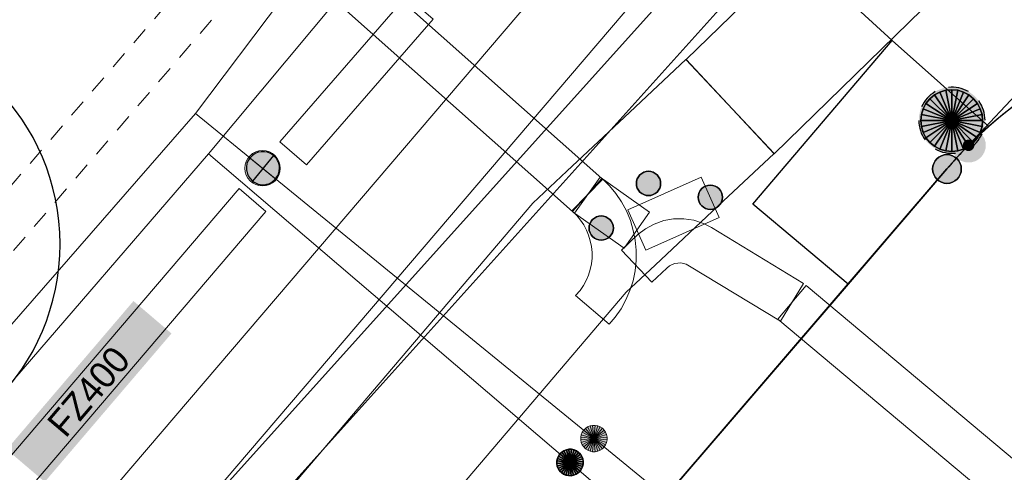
# Model space of a CAD drawing. Header units: metres. Extents: x 2695560 to 2696939, y 1260491 to 1262050.
# Tile 420 of 656: x 2695972.92 to 2695984.06, y 1260979.48 to 1260984.6. Entities that reach past the tile are written whole.
import ezdxf

# ---------------------------------------------------------------- set-up
doc = ezdxf.new("R2010")
doc.units = ezdxf.units.M
doc.linetypes.add('AUSGEZOGEN', pattern=[0])
doc.linetypes.add('VERDECKT2_S2', pattern=[0.36, 0.2, -0.16])
for name, color, linetype in [('XR$1$AV_Grenzpunkte', 7, 'AUSGEZOGEN'), ('XR$1$AV_Linien (BB)', 7, 'AUSGEZOGEN'), ('XR$1$AW_LK_Zwischenpunkt', 24, 'AUSGEZOGEN'), ('XR$1$EW_LK_Knoten', 1, 'AUSGEZOGEN'), ('XR$1$GR_Baum', 94, 'AUSGEZOGEN'), ('XR$1$Liegenschaftsgrenzen', 7, 'AUSGEZOGEN'), ('XR$1$PFAV', 255, 'AUSGEZOGEN'), ('XR$1$PFAW', 255, 'AUSGEZOGEN'), ('XR$1$PFWA', 255, 'AUSGEZOGEN'), ('XR$1$RAEW', 8, 'AUSGEZOGEN'), ('XR$1$WA_LK_Absperrarmatur', 171, 'AUSGEZOGEN')]:
    doc.layers.add(name, color=color, linetype=linetype)
for name, color, linetype, lineweight in [('XR$2$ABW-LinieFlaeche-R-genau', 4, 'AUSGEZOGEN', 18), ('XR$2$ABW-Punkt', 6, 'AUSGEZOGEN', 18), ('XR$2$ELE-Flaeche-oberirdisch', 1, 'AUSGEZOGEN', 18), ('XR$2$ELE-LinieFlaeche-genau', 1, 'AUSGEZOGEN', 18), ('XR$2$ELE-LinieFlaeche-ungenau', 1, 'VERDECKT2_S2', 18), ('XR$2$GAS-Linie-genau', 12, 'AUSGEZOGEN', 18), ('XR$2$GAS-Punkt', 12, 'AUSGEZOGEN', 18), ('XR$2$KOM-LinieFlaeche-U-genau', 91, 'AUSGEZOGEN', 18), ('XR$2$WAS-Linie-genau', 5, 'AUSGEZOGEN', 18), ('XR$2$WAS-LinieFlaeche-genau', 5, 'AUSGEZOGEN', 18), ('XR$2$WAS-Punkt', 5, 'AUSGEZOGEN', 18), ('XR$2$WEI-Text', 59, 'AUSGEZOGEN', 18)]:
    doc.layers.add(name, color=color, linetype=linetype, lineweight=lineweight)
doc.styles.add('TXT', font='txt')

# ---------------------------------------------------------------- blocks, each defined once
blk = doc.blocks.new('COMPLEXOBJECT_641')
at = {"layer": 'XR$1$AV_Linien (BB)', "color": 7, "linetype": 'AUSGEZOGEN', "transparency": 33554687}
for p, q in [((5976.716, 10989.033), (5977.531, 10988.34)), ((5981.125, 10985.192), (5981.822, 10984.555))]:
    blk.add_line(p, q, dxfattribs=at)
for centre, radius, start, end in [((5972.997, 10992.666), 6.267, 333.3658, 351.9329), ((6195.123, 11232.329), 323.238, 228.08754, 228.67414), ((5972.959, 10992.693), 6.312, 316.4034, 333.3039), ((6206.966, 11245.552), 340.987, 228.64687, 229.24271), ((5985.859, 10981.35), 6.099, 104.3241, 121.8545), ((5985.836, 10981.388), 6.055, 121.8594, 141.0829)]:
    blk.add_arc(centre, radius, start, end, dxfattribs=at)
blk = doc.blocks.new('COMPLEXOBJECT_678')
at = {"layer": 'XR$1$AV_Linien (BB)', "color": 7, "linetype": 'AUSGEZOGEN', "transparency": 33554687}
blk.add_arc((5985.879, 10980.198), 4.5, 49.6961, 131.2398, dxfattribs=at)
blk = doc.blocks.new('COMPLEXOBJECT_693')
at = {"layer": 'XR$1$AV_Linien (BB)', "color": 7, "linetype": 'AUSGEZOGEN', "transparency": 33554687}
for p, q in [((5982.913, 10983.582), (5982.782, 10983.462)), ((5982.44, 10983.1), (5981.321, 10981.797))]:
    blk.add_line(p, q, dxfattribs=at)
blk.add_arc((5985.7966, 10980.2714), 4.3895, 133.37534, 139.87923, dxfattribs=at)
blk = doc.blocks.new('COMPLEXOBJECT_1192')
at = {"layer": 'XR$1$Liegenschaftsgrenzen', "color": 7, "linetype": 'AUSGEZOGEN', "transparency": 33554687}
blk.add_line((5975.23, 10989.43), (5970.56, 10984.02), dxfattribs=at)
blk.add_arc((5971.905, 10992.632), 4.616, 316.0869, 322.914, dxfattribs=at)
blk = doc.blocks.new('COMPLEXOBJECT_1267')
at = {"layer": 'XR$1$Liegenschaftsgrenzen', "color": 7, "linetype": 'AUSGEZOGEN', "transparency": 33554687}
blk.add_line((5967.81, 10966.06), (5982.44, 10983.1), dxfattribs=at)
blk.add_arc((5986.369, 10979.754), 5.161, 135.551, 139.5832, dxfattribs=at)
blk = doc.blocks.new('COMPLEXOBJECT_1345')
at = {"layer": 'XR$1$Liegenschaftsgrenzen', "color": 7, "linetype": 'AUSGEZOGEN', "transparency": 33554687}
blk.add_arc((5985.879, 10980.198), 4.5, 49.6981, 135.2166, dxfattribs=at)
blk = doc.blocks.new('BAV15')
at = {"layer": 'XR$1$PFAV', "transparency": 33554687}
blk.add_hatch(color=7, dxfattribs=at).paths.add_polyline_path([(0.5, 0), (0.49, 0.101), (0.459, 0.197), (0.41, 0.286), (0.344, 0.362), (0.264, 0.424), (0.174, 0.469), (0.076, 0.494), (-0.025, 0.499), (-0.125, 0.484), (-0.22, 0.449), (-0.306, 0.395), (-0.379, 0.326), (-0.437, 0.243), (-0.477, 0.15), (-0.497, 0.051), (-0.497, -0.051), (-0.477, -0.15), (-0.437, -0.243), (-0.379, -0.326), (-0.306, -0.395), (-0.22, -0.449), (-0.125, -0.484), (-0.025, -0.499), (0.076, -0.494), (0.174, -0.469), (0.264, -0.424), (0.344, -0.362), (0.41, -0.286), (0.459, -0.197), (0.49, -0.101)])
at = {"color": 7, "transparency": 33554687}
for start, end in [(90, 270), (270, 90)]:
    blk.add_arc((0, 0), 0.5, start, end, dxfattribs=at)
at = {"layer": 'XR$1$PFAV', "transparency": 33554687}
blk.add_circle((0, 0), 0.5, dxfattribs=at)
blk = doc.blocks.new('BWAV20')
at = {"true_color": 0x000000, "transparency": 33554687}
blk.add_hatch(color=18, dxfattribs=at).paths.add_polyline_path([(0.167, 0), (0.163, 0.034), (0.153, 0.066), (0.137, 0.095), (0.115, 0.121), (0.088, 0.141), (0.058, 0.156), (0.025, 0.165), (-0.008, 0.166), (-0.042, 0.161), (-0.073, 0.15), (-0.102, 0.132), (-0.126, 0.109), (-0.146, 0.081), (-0.159, 0.05), (-0.166, 0.017), (-0.166, -0.017), (-0.159, -0.05), (-0.146, -0.081), (-0.126, -0.109), (-0.102, -0.132), (-0.073, -0.15), (-0.042, -0.161), (-0.008, -0.166), (0.025, -0.165), (0.058, -0.156), (0.088, -0.141), (0.115, -0.121), (0.137, -0.095), (0.153, -0.066), (0.163, -0.034)])
at = {"layer": 'XR$1$PFAV', "transparency": 33554687}
blk.add_hatch(color=7, dxfattribs=at).paths.add_polyline_path([(0.5, 0), (0.49, 0.101), (0.459, 0.197), (0.41, 0.286), (0.344, 0.362), (0.264, 0.424), (0.174, 0.469), (0.076, 0.494), (-0.025, 0.499), (-0.125, 0.484), (-0.22, 0.449), (-0.306, 0.395), (-0.379, 0.326), (-0.437, 0.243), (-0.477, 0.15), (-0.497, 0.051), (-0.497, -0.051), (-0.477, -0.15), (-0.437, -0.243), (-0.379, -0.326), (-0.306, -0.395), (-0.22, -0.449), (-0.125, -0.484), (-0.025, -0.499), (0.076, -0.494), (0.174, -0.469), (0.264, -0.424), (0.344, -0.362), (0.41, -0.286), (0.459, -0.197), (0.49, -0.101)])
blk = doc.blocks.new('WBGR1')
at = {"color": 94, "transparency": 33554687}
for radius, start, end in [(1, 90, 270), (1, 270, 90), (0.05, 90, 270), (0.05, 270, 90)]:
    blk.add_arc((0, 0), radius, start, end, dxfattribs=at)
blk = doc.blocks.new('BAW2095')
at = {"layer": 'XR$1$PFAW', "lineweight": 25, "transparency": 33554687}
blk.add_hatch(color=7, dxfattribs=at).paths.add_polyline_path([(0.497, 0.005), (0.487, 0.106), (0.457, 0.202), (0.408, 0.291), (0.342, 0.368), (0.262, 0.429), (0.171, 0.474), (0.073, 0.499), (-0.028, 0.505), (-0.128, 0.489), (-0.223, 0.454), (-0.309, 0.401), (-0.382, 0.331), (-0.44, 0.248), (-0.48, 0.155), (-0.5, 0.056), (-0.5, -0.045), (-0.48, -0.145), (-0.44, -0.237), (-0.382, -0.321), (-0.309, -0.39), (-0.223, -0.444), (-0.128, -0.479), (-0.028, -0.494), (0.073, -0.489), (0.171, -0.464), (0.262, -0.419), (0.342, -0.357), (0.408, -0.28), (0.457, -0.192), (0.487, -0.095)])
at = {"lineweight": 25, "transparency": 33554687}
for centre, radius, start, end in [((-0.003, 0.002), 0.501, 60.0285, 95.9699), ((0, 0), 0.504, 120.1271, 155.9133), ((-0.014, -0.001), 0.511, 0.4144, 35.5635), ((-0.002, 0.002), 0.5, 180.052, 215.912), ((-0.003, 0.005), 0.501, 300.0384, 335.7607), ((-0.006, -0.008), 0.488, 239.6803, 276.5899)]:
    blk.add_arc(centre, radius, start, end, dxfattribs=at)
blk = doc.blocks.new('BWA965')
at = {"layer": 'XR$1$PFWA', "transparency": 33554687}
blk.add_hatch(color=7, dxfattribs=at).paths.add_polyline_path([(0, 0.5), (-0.051, 0.497), (-0.101, 0.49), (-0.15, 0.477), (-0.197, 0.459), (-0.243, 0.437), (-0.286, 0.41), (-0.326, 0.379), (-0.362, 0.344), (-0.395, 0.306), (-0.424, 0.264), (-0.449, 0.22), (-0.469, 0.174), (-0.484, 0.125), (-0.494, 0.076), (-0.499, 0.025), (-0.499, -0.025), (-0.494, -0.076), (-0.484, -0.125), (-0.469, -0.174), (-0.449, -0.22), (-0.424, -0.264), (-0.395, -0.306), (-0.362, -0.344), (-0.326, -0.379), (-0.286, -0.41), (-0.243, -0.437), (-0.197, -0.459), (-0.15, -0.477), (-0.101, -0.49), (-0.051, -0.497), (0, -0.5), (0.051, -0.497), (0.101, -0.49), (0.15, -0.477), (0.197, -0.459), (0.243, -0.437), (0.286, -0.41), (0.326, -0.379), (0.362, -0.344), (0.395, -0.306), (0.424, -0.264), (0.449, -0.22), (0.469, -0.174), (0.484, -0.125), (0.494, -0.076), (0.499, -0.025), (0.499, 0.025), (0.494, 0.076), (0.484, 0.125), (0.469, 0.174), (0.449, 0.22), (0.424, 0.264), (0.395, 0.306), (0.362, 0.344), (0.326, 0.379), (0.286, 0.41), (0.243, 0.437), (0.197, 0.459), (0.15, 0.477), (0.101, 0.49), (0.051, 0.497)])
at = {"transparency": 33554687}
blk.add_line((0, 0.5), (0, -0.5), dxfattribs=at)
for start, end in [(90, 270), (270, 90)]:
    blk.add_arc((0, 0), 0.5, start, end, dxfattribs=at)
blk = doc.blocks.new('BEW957')
at = {"layer": 'XR$1$RAEW', "transparency": 33554687}
blk.add_hatch(color=1, dxfattribs=at).paths.add_polyline_path([(-0.5, 0), (-0.497, -0.051), (-0.49, -0.101), (-0.477, -0.15), (-0.459, -0.197), (-0.437, -0.243), (-0.41, -0.286), (-0.379, -0.326), (-0.344, -0.362), (-0.306, -0.395), (-0.264, -0.424), (-0.22, -0.449), (-0.174, -0.469), (-0.125, -0.484), (-0.076, -0.494), (-0.025, -0.499), (0.025, -0.499), (0.076, -0.494), (0.125, -0.484), (0.174, -0.469), (0.22, -0.449), (0.264, -0.424), (0.306, -0.395), (0.344, -0.362), (0.379, -0.326), (0.41, -0.286), (0.437, -0.243), (0.459, -0.197), (0.477, -0.15), (0.49, -0.101), (0.497, -0.051), (0.5, 0), (0.497, 0.051), (0.49, 0.101), (0.477, 0.15), (0.459, 0.197), (0.437, 0.243), (0.41, 0.286), (0.379, 0.326), (0.344, 0.362), (0.306, 0.395), (0.264, 0.424), (0.22, 0.449), (0.174, 0.469), (0.125, 0.484), (0.076, 0.494), (0.025, 0.499), (-0.025, 0.499), (-0.076, 0.494), (-0.125, 0.484), (-0.174, 0.469), (-0.22, 0.449), (-0.264, 0.424), (-0.306, 0.395), (-0.344, 0.362), (-0.379, 0.326), (-0.41, 0.286), (-0.437, 0.243), (-0.459, 0.197), (-0.477, 0.15), (-0.49, 0.101), (-0.497, 0.051)])
at = {"color": 1, "transparency": 33554687}
for start, end in [(90, 180), (0, 90), (180, 270), (270, 0)]:
    blk.add_arc((0, 0), 0.5, start, end, dxfattribs=at)
at = {"layer": 'XR$1$RAEW', "color": 1, "transparency": 33554687}
blk.add_circle((0, 0), 0.5, dxfattribs=at)
blk = doc.blocks.new('GAS-BOGEN_VERTIKAL')
at = {"layer": 'XR$2$GAS-Punkt', "linetype": 'AUSGEZOGEN', "true_color": 0xc50000, "transparency": 33554687}
blk.add_hatch(color=12, dxfattribs=at).paths.add_polyline_path([(0, -150), (15, -149), (30, -147), (45, -143), (59, -138), (73, -131), (86, -123), (98, -114), (109, -103), (119, -92), (127, -79), (135, -66), (141, -52), (145, -38), (148, -23), (150, -8), (150, 8), (148, 23), (145, 38), (141, 52), (135, 66), (127, 79), (119, 92), (109, 103), (98, 114), (86, 123), (73, 131), (59, 138), (45, 143), (30, 147), (15, 149), (0, 150), (-15, 149), (-30, 147), (-45, 143), (-59, 138), (-73, 131), (-86, 123), (-98, 114), (-109, 103), (-119, 92), (-127, 79), (-135, 66), (-141, 52), (-145, 38), (-148, 23), (-150, 8), (-150, -8), (-148, -23), (-145, -38), (-141, -52), (-135, -66), (-127, -79), (-119, -92), (-109, -103), (-98, -114), (-86, -123), (-73, -131), (-59, -138), (-45, -143), (-30, -147), (-15, -149)])
at = {"layer": 'XR$2$GAS-Punkt', "linetype": 'AUSGEZOGEN', "lineweight": 25, "transparency": 33554687}
for points in [[(-83, 125, 2500), (0, 0, 2500), (-106, 106, 2500)], [(-83, 125), (0, 0), (-106, 106)], [(-83, 125, 2500), (-83, 125), (-106, 106), (-106, 106, 2500)], [(-57, 139, 2500), (0, 0, 2500), (-83, 125, 2500)], [(-57, 139), (0, 0), (-83, 125)], [(-57, 139, 2500), (-57, 139), (-83, 125), (-83, 125, 2500)], [(-29, 147, 2500), (0, 0, 2500), (-57, 139, 2500)], [(-29, 147), (0, 0), (-57, 139)], [(-29, 147, 2500), (-29, 147), (-57, 139), (-57, 139, 2500)], [(0, 150, 2500), (0, 0, 2500), (-29, 147, 2500)], [(0, 150), (0, 0), (-29, 147)], [(0, 150, 2500), (0, 150), (-29, 147), (-29, 147, 2500)], [(29, 147, 2500), (0, 0, 2500), (0, 150, 2500)], [(29, 147), (0, 0), (0, 150)], [(29, 147, 2500), (29, 147), (0, 150), (0, 150, 2500)], [(57, 139, 2500), (0, 0, 2500), (29, 147, 2500)], [(57, 139), (0, 0), (29, 147)], [(83, 125, 2500), (0, 0, 2500), (57, 139, 2500)], [(83, 125), (0, 0), (57, 139)], [(106, 106, 2500), (0, 0, 2500), (83, 125, 2500)], [(106, 106), (0, 0), (83, 125)], [(57, 139, 2500), (57, 139), (29, 147), (29, 147, 2500)], [(83, 125, 2500), (83, 125), (57, 139), (57, 139, 2500)], [(106, 106, 2500), (106, 106), (83, 125), (83, 125, 2500)], [(-147, 29, 2500), (0, 0, 2500), (-150, 0, 2500)], [(-147, 29), (0, 0), (-150, 0)], [(-147, 29, 2500), (-147, 29), (-150, 0), (-150, 0, 2500)], [(-150, 0, 2500), (0, 0, 2500), (-147, -29, 2500)], [(-150, 0), (0, 0), (-147, -29)], [(-139, 57, 2500), (0, 0, 2500), (-147, 29, 2500)], [(-139, 57), (0, 0), (-147, 29)], [(-139, 57, 2500), (-139, 57), (-147, 29), (-147, 29, 2500)], [(-147, -29, 2500), (0, 0, 2500), (-139, -57, 2500)], [(-147, -29), (0, 0), (-139, -57)], [(-125, 83, 2500), (0, 0, 2500), (-139, 57, 2500)], [(-125, 83), (0, 0), (-139, 57)], [(-125, 83, 2500), (-125, 83), (-139, 57), (-139, 57, 2500)], [(-139, -57, 2500), (0, 0, 2500), (-125, -83, 2500)], [(-139, -57), (0, 0), (-125, -83)], [(-106, 106, 2500), (0, 0, 2500), (-125, 83, 2500)], [(-106, 106), (0, 0), (-125, 83)], [(-106, 106, 2500), (-106, 106), (-125, 83), (-125, 83, 2500)], [(-125, -83, 2500), (0, 0, 2500), (-106, -106, 2500)], [(-125, -83), (0, 0), (-106, -106)], [(-106, -106, 2500), (0, 0, 2500), (-83, -125, 2500)], [(-106, -106), (0, 0), (-83, -125)], [(-83, -125, 2500), (0, 0, 2500), (-57, -139, 2500)], [(-83, -125), (0, 0), (-57, -139)], [(-57, -139, 2500), (0, 0, 2500), (-29, -147, 2500)], [(-57, -139), (0, 0), (-29, -147)], [(-29, -147, 2500), (0, 0, 2500), (0, -150, 2500)], [(-29, -147), (0, 0), (0, -150)], [(125, 83, 2500), (0, 0, 2500), (106, 106, 2500)], [(125, 83), (0, 0), (106, 106)], [(139, 57, 2500), (0, 0, 2500), (125, 83, 2500)], [(139, 57), (0, 0), (125, 83)], [(147, 29, 2500), (0, 0, 2500), (139, 57, 2500)], [(147, 29), (0, 0), (139, 57)], [(150, 0, 2500), (0, 0, 2500), (147, 29, 2500)], [(150, 0), (0, 0), (147, 29)], [(0, -150, 2500), (0, 0, 2500), (29, -147, 2500)], [(29, -147, 2500), (0, 0, 2500), (57, -139, 2500)], [(57, -139, 2500), (0, 0, 2500), (83, -125, 2500)], [(83, -125, 2500), (0, 0, 2500), (106, -106, 2500)], [(106, -106, 2500), (0, 0, 2500), (125, -83, 2500)], [(125, -83, 2500), (0, 0, 2500), (139, -57, 2500)], [(139, -57, 2500), (0, 0, 2500), (147, -29, 2500)], [(147, -29, 2500), (0, 0, 2500), (150, 0, 2500)], [(0, -150), (0, 0), (29, -147)], [(29, -147), (0, 0), (57, -139)], [(57, -139), (0, 0), (83, -125)], [(83, -125), (0, 0), (106, -106)], [(106, -106), (0, 0), (125, -83)], [(125, -83), (0, 0), (139, -57)], [(139, -57), (0, 0), (147, -29)], [(147, -29), (0, 0), (150, 0)], [(125, 83, 2500), (125, 83), (106, 106), (106, 106, 2500)], [(139, 57, 2500), (139, 57), (125, 83), (125, 83, 2500)], [(147, 29, 2500), (147, 29), (139, 57), (139, 57, 2500)], [(150, 0, 2500), (150, 0), (147, 29), (147, 29, 2500)], [(-150, 0, 2500), (-150, 0), (-147, -29), (-147, -29, 2500)], [(-147, -29, 2500), (-147, -29), (-139, -57), (-139, -57, 2500)], [(-139, -57, 2500), (-139, -57), (-125, -83), (-125, -83, 2500)], [(-125, -83, 2500), (-125, -83), (-106, -106), (-106, -106, 2500)], [(-106, -106, 2500), (-106, -106), (-83, -125), (-83, -125, 2500)], [(83, -125, 2500), (83, -125), (106, -106), (106, -106, 2500)], [(106, -106, 2500), (106, -106), (125, -83), (125, -83, 2500)], [(125, -83, 2500), (125, -83), (139, -57), (139, -57, 2500)], [(139, -57, 2500), (139, -57), (147, -29), (147, -29, 2500)], [(147, -29, 2500), (147, -29), (150, 0), (150, 0, 2500)], [(-83, -125, 2500), (-83, -125), (-57, -139), (-57, -139, 2500)], [(-57, -139, 2500), (-57, -139), (-29, -147), (-29, -147, 2500)], [(-29, -147, 2500), (-29, -147), (0, -150), (0, -150, 2500)], [(0, -150, 2500), (0, -150), (29, -147), (29, -147, 2500)], [(29, -147, 2500), (29, -147), (57, -139), (57, -139, 2500)], [(57, -139, 2500), (57, -139), (83, -125), (83, -125, 2500)]]:
    blk.add_3dface(points, dxfattribs=at)
blk = doc.blocks.new('WAS-ABSPERRORGAN')
at = {"layer": 'XR$2$WAS-Punkt', "linetype": 'AUSGEZOGEN', "transparency": 33554687}
for p, q in [((0, 200, 2500), (0, -200, 2500)), ((0, 0), (0, 0))]:
    blk.add_line(p, q, dxfattribs=at)
blk.add_circle((0, 0, 502500), 200, dxfattribs=at)
blk = doc.blocks.new('WAS-BOGEN_VERTIKAL')
at = {"layer": 'XR$2$WAS-Punkt', "transparency": 33554687}
blk.add_hatch(color=5, dxfattribs=at).paths.add_polyline_path([(0, -150), (15, -149), (30, -147), (45, -143), (59, -138), (73, -131), (86, -123), (98, -114), (109, -103), (119, -92), (127, -79), (135, -66), (141, -52), (145, -38), (148, -23), (150, -8), (150, 8), (148, 23), (145, 38), (141, 52), (135, 66), (127, 79), (119, 92), (109, 103), (98, 114), (86, 123), (73, 131), (59, 138), (45, 143), (30, 147), (15, 149), (0, 150), (-15, 149), (-30, 147), (-45, 143), (-59, 138), (-73, 131), (-86, 123), (-98, 114), (-109, 103), (-119, 92), (-127, 79), (-135, 66), (-141, 52), (-145, 38), (-148, 23), (-150, 8), (-150, -8), (-148, -23), (-145, -38), (-141, -52), (-135, -66), (-127, -79), (-119, -92), (-109, -103), (-98, -114), (-86, -123), (-73, -131), (-59, -138), (-45, -143), (-30, -147), (-15, -149)])
at = {"layer": 'XR$2$WAS-Punkt', "lineweight": 13, "transparency": 33554687}
for points in [[(-83, 125, 2500), (0, 0, 2500), (-106, 106, 2500)], [(-83, 125), (0, 0), (-106, 106)], [(-83, 125, 2500), (-83, 125), (-106, 106), (-106, 106, 2500)], [(-57, 139, 2500), (0, 0, 2500), (-83, 125, 2500)], [(-57, 139), (0, 0), (-83, 125)], [(-57, 139, 2500), (-57, 139), (-83, 125), (-83, 125, 2500)], [(-29, 147, 2500), (0, 0, 2500), (-57, 139, 2500)], [(-29, 147), (0, 0), (-57, 139)], [(-29, 147, 2500), (-29, 147), (-57, 139), (-57, 139, 2500)], [(0, 150, 2500), (0, 0, 2500), (-29, 147, 2500)], [(0, 150), (0, 0), (-29, 147)], [(0, 150, 2500), (0, 150), (-29, 147), (-29, 147, 2500)], [(29, 147, 2500), (0, 0, 2500), (0, 150, 2500)], [(29, 147), (0, 0), (0, 150)], [(29, 147, 2500), (29, 147), (0, 150), (0, 150, 2500)], [(57, 139, 2500), (0, 0, 2500), (29, 147, 2500)], [(57, 139), (0, 0), (29, 147)], [(83, 125, 2500), (0, 0, 2500), (57, 139, 2500)], [(83, 125), (0, 0), (57, 139)], [(106, 106, 2500), (0, 0, 2500), (83, 125, 2500)], [(106, 106), (0, 0), (83, 125)], [(57, 139, 2500), (57, 139), (29, 147), (29, 147, 2500)], [(83, 125, 2500), (83, 125), (57, 139), (57, 139, 2500)], [(106, 106, 2500), (106, 106), (83, 125), (83, 125, 2500)], [(-147, 29, 2500), (0, 0, 2500), (-150, 0, 2500)], [(-147, 29), (0, 0), (-150, 0)], [(-147, 29, 2500), (-147, 29), (-150, 0), (-150, 0, 2500)], [(-150, 0, 2500), (0, 0, 2500), (-147, -29, 2500)], [(-150, 0), (0, 0), (-147, -29)], [(-139, 57, 2500), (0, 0, 2500), (-147, 29, 2500)], [(-139, 57), (0, 0), (-147, 29)], [(-139, 57, 2500), (-139, 57), (-147, 29), (-147, 29, 2500)], [(-147, -29, 2500), (0, 0, 2500), (-139, -57, 2500)], [(-147, -29), (0, 0), (-139, -57)], [(-125, 83, 2500), (0, 0, 2500), (-139, 57, 2500)], [(-125, 83), (0, 0), (-139, 57)], [(-125, 83, 2500), (-125, 83), (-139, 57), (-139, 57, 2500)], [(-139, -57, 2500), (0, 0, 2500), (-125, -83, 2500)], [(-139, -57), (0, 0), (-125, -83)], [(-106, 106, 2500), (0, 0, 2500), (-125, 83, 2500)], [(-106, 106), (0, 0), (-125, 83)], [(-106, 106, 2500), (-106, 106), (-125, 83), (-125, 83, 2500)], [(-125, -83, 2500), (0, 0, 2500), (-106, -106, 2500)], [(-125, -83), (0, 0), (-106, -106)], [(-106, -106, 2500), (0, 0, 2500), (-83, -125, 2500)], [(-106, -106), (0, 0), (-83, -125)], [(-83, -125, 2500), (0, 0, 2500), (-57, -139, 2500)], [(-83, -125), (0, 0), (-57, -139)], [(-57, -139, 2500), (0, 0, 2500), (-29, -147, 2500)], [(-57, -139), (0, 0), (-29, -147)], [(-29, -147, 2500), (0, 0, 2500), (0, -150, 2500)], [(-29, -147), (0, 0), (0, -150)], [(125, 83, 2500), (0, 0, 2500), (106, 106, 2500)], [(125, 83), (0, 0), (106, 106)], [(139, 57, 2500), (0, 0, 2500), (125, 83, 2500)], [(139, 57), (0, 0), (125, 83)], [(147, 29, 2500), (0, 0, 2500), (139, 57, 2500)], [(147, 29), (0, 0), (139, 57)], [(150, 0, 2500), (0, 0, 2500), (147, 29, 2500)], [(150, 0), (0, 0), (147, 29)], [(0, -150, 2500), (0, 0, 2500), (29, -147, 2500)], [(29, -147, 2500), (0, 0, 2500), (57, -139, 2500)], [(57, -139, 2500), (0, 0, 2500), (83, -125, 2500)], [(83, -125, 2500), (0, 0, 2500), (106, -106, 2500)], [(106, -106, 2500), (0, 0, 2500), (125, -83, 2500)], [(125, -83, 2500), (0, 0, 2500), (139, -57, 2500)], [(139, -57, 2500), (0, 0, 2500), (147, -29, 2500)], [(147, -29, 2500), (0, 0, 2500), (150, 0, 2500)], [(0, -150), (0, 0), (29, -147)], [(29, -147), (0, 0), (57, -139)], [(57, -139), (0, 0), (83, -125)], [(83, -125), (0, 0), (106, -106)], [(106, -106), (0, 0), (125, -83)], [(125, -83), (0, 0), (139, -57)], [(139, -57), (0, 0), (147, -29)], [(147, -29), (0, 0), (150, 0)], [(125, 83, 2500), (125, 83), (106, 106), (106, 106, 2500)], [(139, 57, 2500), (139, 57), (125, 83), (125, 83, 2500)], [(147, 29, 2500), (147, 29), (139, 57), (139, 57, 2500)], [(150, 0, 2500), (150, 0), (147, 29), (147, 29, 2500)], [(-150, 0, 2500), (-150, 0), (-147, -29), (-147, -29, 2500)], [(-147, -29, 2500), (-147, -29), (-139, -57), (-139, -57, 2500)], [(-139, -57, 2500), (-139, -57), (-125, -83), (-125, -83, 2500)], [(-125, -83, 2500), (-125, -83), (-106, -106), (-106, -106, 2500)], [(-106, -106, 2500), (-106, -106), (-83, -125), (-83, -125, 2500)], [(83, -125, 2500), (83, -125), (106, -106), (106, -106, 2500)], [(106, -106, 2500), (106, -106), (125, -83), (125, -83, 2500)], [(125, -83, 2500), (125, -83), (139, -57), (139, -57, 2500)], [(139, -57, 2500), (139, -57), (147, -29), (147, -29, 2500)], [(147, -29, 2500), (147, -29), (150, 0), (150, 0, 2500)], [(-83, -125, 2500), (-83, -125), (-57, -139), (-57, -139, 2500)], [(-57, -139, 2500), (-57, -139), (-29, -147), (-29, -147, 2500)], [(-29, -147, 2500), (-29, -147), (0, -150), (0, -150, 2500)], [(0, -150, 2500), (0, -150), (29, -147), (29, -147, 2500)], [(29, -147, 2500), (29, -147), (57, -139), (57, -139, 2500)], [(57, -139, 2500), (57, -139), (83, -125), (83, -125, 2500)]]:
    blk.add_3dface(points, dxfattribs=at)
blk = doc.blocks.new('ABW-KONTROLLSCHACHT')
at = {"layer": 'XR$2$ABW-Punkt', "linetype": 'AUSGEZOGEN', "lineweight": 25, "transparency": 33554687}
for points in [[(-68, 343, 2500), (0, 0, 2500), (-134, 323, 2500)], [(-68, 343), (0, 0), (-134, 323)], [(-68, 343, 2500), (-68, 343), (-134, 323), (-134, 323, 2500)], [(0, 350, 2500), (0, 0, 2500), (-68, 343, 2500)], [(0, 350), (0, 0), (-68, 343)], [(0, 350, 2500), (0, 350), (-68, 343), (-68, 343, 2500)], [(68, 343, 2500), (0, 0, 2500), (0, 350, 2500)], [(68, 343), (0, 0), (0, 350)], [(68, 343, 2500), (68, 343), (0, 350), (0, 350, 2500)], [(134, 323, 2500), (0, 0, 2500), (68, 343, 2500)], [(134, 323), (0, 0), (68, 343)], [(134, 323, 2500), (134, 323), (68, 343), (68, 343, 2500)], [(-247, 247, 2500), (0, 0, 2500), (-291, 194, 2500)], [(-247, 247), (0, 0), (-291, 194)], [(-247, 247, 2500), (-247, 247), (-291, 194), (-291, 194, 2500)], [(-194, 291, 2500), (0, 0, 2500), (-247, 247, 2500)], [(-194, 291), (0, 0), (-247, 247)], [(-194, 291, 2500), (-194, 291), (-247, 247), (-247, 247, 2500)], [(-134, 323, 2500), (0, 0, 2500), (-194, 291, 2500)], [(-134, 323), (0, 0), (-194, 291)], [(-134, 323, 2500), (-134, 323), (-194, 291), (-194, 291, 2500)], [(194, 291, 2500), (0, 0, 2500), (134, 323, 2500)], [(194, 291), (0, 0), (134, 323)], [(247, 247, 2500), (0, 0, 2500), (194, 291, 2500)], [(247, 247), (0, 0), (194, 291)], [(291, 194, 2500), (0, 0, 2500), (247, 247, 2500)], [(291, 194), (0, 0), (247, 247)], [(194, 291, 2500), (194, 291), (134, 323), (134, 323, 2500)], [(247, 247, 2500), (247, 247), (194, 291), (194, 291, 2500)], [(291, 194, 2500), (291, 194), (247, 247), (247, 247, 2500)], [(-323, 134, 2500), (0, 0, 2500), (-343, 68, 2500)], [(-323, 134), (0, 0), (-343, 68)], [(-323, 134, 2500), (-323, 134), (-343, 68), (-343, 68, 2500)], [(-291, 194, 2500), (0, 0, 2500), (-323, 134, 2500)], [(-291, 194), (0, 0), (-323, 134)], [(-291, 194, 2500), (-291, 194), (-323, 134), (-323, 134, 2500)], [(323, 134, 2500), (0, 0, 2500), (291, 194, 2500)], [(323, 134), (0, 0), (291, 194)], [(343, 68, 2500), (0, 0, 2500), (323, 134, 2500)], [(343, 68), (0, 0), (323, 134)], [(323, 134, 2500), (323, 134), (291, 194), (291, 194, 2500)], [(343, 68, 2500), (343, 68), (323, 134), (323, 134, 2500)], [(-343, 68, 2500), (0, 0, 2500), (-350, 0, 2500)], [(-343, 68), (0, 0), (-350, 0)], [(-343, 68, 2500), (-343, 68), (-350, 0), (-350, 0, 2500)], [(-350, 0, 2500), (0, 0, 2500), (-343, -68, 2500)], [(-350, 0), (0, 0), (-343, -68)], [(-343, -68, 2500), (0, 0, 2500), (-323, -134, 2500)], [(-343, -68), (0, 0), (-323, -134)], [(-323, -134, 2500), (0, 0, 2500), (-291, -194, 2500)], [(-323, -134), (0, 0), (-291, -194)], [(-291, -194, 2500), (0, 0, 2500), (-247, -247, 2500)], [(-291, -194), (0, 0), (-247, -247)], [(-247, -247, 2500), (0, 0, 2500), (-194, -291, 2500)], [(-247, -247), (0, 0), (-194, -291)], [(-194, -291, 2500), (0, 0, 2500), (-134, -323, 2500)], [(-194, -291), (0, 0), (-134, -323)], [(-134, -323, 2500), (0, 0, 2500), (-68, -343, 2500)], [(-134, -323), (0, 0), (-68, -343)], [(-68, -343, 2500), (0, 0, 2500), (0, -350, 2500)], [(-68, -343), (0, 0), (0, -350)], [(350, 0, 2500), (0, 0, 2500), (343, 68, 2500)], [(350, 0), (0, 0), (343, 68)], [(0, -350, 2500), (0, 0, 2500), (68, -343, 2500)], [(68, -343, 2500), (0, 0, 2500), (134, -323, 2500)], [(134, -323, 2500), (0, 0, 2500), (194, -291, 2500)], [(194, -291, 2500), (0, 0, 2500), (247, -247, 2500)], [(247, -247, 2500), (0, 0, 2500), (291, -194, 2500)], [(291, -194, 2500), (0, 0, 2500), (323, -134, 2500)], [(323, -134, 2500), (0, 0, 2500), (343, -68, 2500)], [(343, -68, 2500), (0, 0, 2500), (350, 0, 2500)], [(0, -350), (0, 0), (68, -343)], [(68, -343), (0, 0), (134, -323)], [(134, -323), (0, 0), (194, -291)], [(194, -291), (0, 0), (247, -247)], [(247, -247), (0, 0), (291, -194)], [(291, -194), (0, 0), (323, -134)], [(323, -134), (0, 0), (343, -68)], [(343, -68), (0, 0), (350, 0)], [(350, 0, 2500), (350, 0), (343, 68), (343, 68, 2500)], [(-350, 0, 2500), (-350, 0), (-343, -68), (-343, -68, 2500)], [(-343, -68, 2500), (-343, -68), (-323, -134), (-323, -134, 2500)], [(323, -134, 2500), (323, -134), (343, -68), (343, -68, 2500)], [(343, -68, 2500), (343, -68), (350, 0), (350, 0, 2500)], [(-323, -134, 2500), (-323, -134), (-291, -194), (-291, -194, 2500)], [(-291, -194, 2500), (-291, -194), (-247, -247), (-247, -247, 2500)], [(247, -247, 2500), (247, -247), (291, -194), (291, -194, 2500)], [(291, -194, 2500), (291, -194), (323, -134), (323, -134, 2500)], [(-247, -247, 2500), (-247, -247), (-194, -291), (-194, -291, 2500)], [(-194, -291, 2500), (-194, -291), (-134, -323), (-134, -323, 2500)], [(-134, -323, 2500), (-134, -323), (-68, -343), (-68, -343, 2500)], [(68, -343, 2500), (68, -343), (134, -323), (134, -323, 2500)], [(134, -323, 2500), (134, -323), (194, -291), (194, -291, 2500)], [(194, -291, 2500), (194, -291), (247, -247), (247, -247, 2500)], [(-68, -343, 2500), (-68, -343), (0, -350), (0, -350, 2500)], [(0, -350, 2500), (0, -350), (68, -343), (68, -343, 2500)]]:
    blk.add_3dface(points, dxfattribs=at)
blk = doc.blocks.new('ABW-DECKEL')
at = {"layer": 'XR$2$ABW-Punkt', "linetype": 'AUSGEZOGEN', "lineweight": 25, "transparency": 33554687}
for points in [[(-68, 343, 2500), (0, 0, 2500), (-134, 323, 2500)], [(-68, 343), (0, 0), (-134, 323)], [(-68, 343, 2500), (-68, 343), (-134, 323), (-134, 323, 2500)], [(0, 350, 2500), (0, 0, 2500), (-68, 343, 2500)], [(0, 350), (0, 0), (-68, 343)], [(0, 350, 2500), (0, 350), (-68, 343), (-68, 343, 2500)], [(68, 343, 2500), (0, 0, 2500), (0, 350, 2500)], [(68, 343), (0, 0), (0, 350)], [(68, 343, 2500), (68, 343), (0, 350), (0, 350, 2500)], [(134, 323, 2500), (0, 0, 2500), (68, 343, 2500)], [(134, 323), (0, 0), (68, 343)], [(134, 323, 2500), (134, 323), (68, 343), (68, 343, 2500)], [(-247, 247, 2500), (0, 0, 2500), (-291, 194, 2500)], [(-247, 247), (0, 0), (-291, 194)], [(-247, 247, 2500), (-247, 247), (-291, 194), (-291, 194, 2500)], [(-194, 291, 2500), (0, 0, 2500), (-247, 247, 2500)], [(-194, 291), (0, 0), (-247, 247)], [(-194, 291, 2500), (-194, 291), (-247, 247), (-247, 247, 2500)], [(-134, 323, 2500), (0, 0, 2500), (-194, 291, 2500)], [(-134, 323), (0, 0), (-194, 291)], [(-134, 323, 2500), (-134, 323), (-194, 291), (-194, 291, 2500)], [(194, 291, 2500), (0, 0, 2500), (134, 323, 2500)], [(194, 291), (0, 0), (134, 323)], [(247, 247, 2500), (0, 0, 2500), (194, 291, 2500)], [(247, 247), (0, 0), (194, 291)], [(291, 194, 2500), (0, 0, 2500), (247, 247, 2500)], [(291, 194), (0, 0), (247, 247)], [(194, 291, 2500), (194, 291), (134, 323), (134, 323, 2500)], [(247, 247, 2500), (247, 247), (194, 291), (194, 291, 2500)], [(291, 194, 2500), (291, 194), (247, 247), (247, 247, 2500)], [(-323, 134, 2500), (0, 0, 2500), (-343, 68, 2500)], [(-323, 134), (0, 0), (-343, 68)], [(-323, 134, 2500), (-323, 134), (-343, 68), (-343, 68, 2500)], [(-291, 194, 2500), (0, 0, 2500), (-323, 134, 2500)], [(-291, 194), (0, 0), (-323, 134)], [(-291, 194, 2500), (-291, 194), (-323, 134), (-323, 134, 2500)], [(323, 134, 2500), (0, 0, 2500), (291, 194, 2500)], [(323, 134), (0, 0), (291, 194)], [(343, 68, 2500), (0, 0, 2500), (323, 134, 2500)], [(343, 68), (0, 0), (323, 134)], [(323, 134, 2500), (323, 134), (291, 194), (291, 194, 2500)], [(343, 68, 2500), (343, 68), (323, 134), (323, 134, 2500)], [(-343, 68, 2500), (0, 0, 2500), (-350, 0, 2500)], [(-343, 68), (0, 0), (-350, 0)], [(-343, 68, 2500), (-343, 68), (-350, 0), (-350, 0, 2500)], [(-350, 0, 2500), (0, 0, 2500), (-343, -68, 2500)], [(-350, 0), (0, 0), (-343, -68)], [(-343, -68, 2500), (0, 0, 2500), (-323, -134, 2500)], [(-343, -68), (0, 0), (-323, -134)], [(-323, -134, 2500), (0, 0, 2500), (-291, -194, 2500)], [(-323, -134), (0, 0), (-291, -194)], [(-291, -194, 2500), (0, 0, 2500), (-247, -247, 2500)], [(-291, -194), (0, 0), (-247, -247)], [(-247, -247, 2500), (0, 0, 2500), (-194, -291, 2500)], [(-247, -247), (0, 0), (-194, -291)], [(-194, -291, 2500), (0, 0, 2500), (-134, -323, 2500)], [(-194, -291), (0, 0), (-134, -323)], [(-134, -323, 2500), (0, 0, 2500), (-68, -343, 2500)], [(-134, -323), (0, 0), (-68, -343)], [(-68, -343, 2500), (0, 0, 2500), (0, -350, 2500)], [(-68, -343), (0, 0), (0, -350)], [(350, 0, 2500), (0, 0, 2500), (343, 68, 2500)], [(350, 0), (0, 0), (343, 68)], [(0, -350, 2500), (0, 0, 2500), (68, -343, 2500)], [(68, -343, 2500), (0, 0, 2500), (134, -323, 2500)], [(134, -323, 2500), (0, 0, 2500), (194, -291, 2500)], [(194, -291, 2500), (0, 0, 2500), (247, -247, 2500)], [(247, -247, 2500), (0, 0, 2500), (291, -194, 2500)], [(291, -194, 2500), (0, 0, 2500), (323, -134, 2500)], [(323, -134, 2500), (0, 0, 2500), (343, -68, 2500)], [(343, -68, 2500), (0, 0, 2500), (350, 0, 2500)], [(0, -350), (0, 0), (68, -343)], [(68, -343), (0, 0), (134, -323)], [(134, -323), (0, 0), (194, -291)], [(194, -291), (0, 0), (247, -247)], [(247, -247), (0, 0), (291, -194)], [(291, -194), (0, 0), (323, -134)], [(323, -134), (0, 0), (343, -68)], [(343, -68), (0, 0), (350, 0)], [(350, 0, 2500), (350, 0), (343, 68), (343, 68, 2500)], [(-350, 0, 2500), (-350, 0), (-343, -68), (-343, -68, 2500)], [(-343, -68, 2500), (-343, -68), (-323, -134), (-323, -134, 2500)], [(323, -134, 2500), (323, -134), (343, -68), (343, -68, 2500)], [(343, -68, 2500), (343, -68), (350, 0), (350, 0, 2500)], [(-323, -134, 2500), (-323, -134), (-291, -194), (-291, -194, 2500)], [(-291, -194, 2500), (-291, -194), (-247, -247), (-247, -247, 2500)], [(247, -247, 2500), (247, -247), (291, -194), (291, -194, 2500)], [(291, -194, 2500), (291, -194), (323, -134), (323, -134, 2500)], [(-247, -247, 2500), (-247, -247), (-194, -291), (-194, -291, 2500)], [(-194, -291, 2500), (-194, -291), (-134, -323), (-134, -323, 2500)], [(-134, -323, 2500), (-134, -323), (-68, -343), (-68, -343, 2500)], [(68, -343, 2500), (68, -343), (134, -323), (134, -323, 2500)], [(134, -323, 2500), (134, -323), (194, -291), (194, -291, 2500)], [(194, -291, 2500), (194, -291), (247, -247), (247, -247, 2500)], [(-68, -343, 2500), (-68, -343), (0, -350), (0, -350, 2500)], [(0, -350, 2500), (0, -350), (68, -343), (68, -343, 2500)]]:
    blk.add_3dface(points, dxfattribs=at)

msp = doc.modelspace()

# ---------------------------------------------------------------- hatches: boundary and pattern name
at = {"transparency": 33554687}
msp.add_hatch(color=7, dxfattribs=at).paths.add_polyline_path([(2695972.774, 1260979.734), (2695973.204, 1260979.367), (2695974.638, 1260981.048), (2695974.208, 1260981.415)])

# ---------------------------------------------------------------- linework, layer by layer
at = {"layer": 'XR$1$AV_Linien (BB)', "color": 7, "linetype": 'AUSGEZOGEN', "transparency": 33554687}
for p, q in [((2695982.792, 1260984.365), (2695983.883, 1260983.392)), ((2695982.291, 1260981.607), (2695978.043, 1260976.658))]:
    msp.add_line(p, q, dxfattribs=at)
msp.add_lwpolyline([(2695982.291, 1260981.607), (2695981.215, 1260982.512), (2695982.792, 1260984.365)], dxfattribs=at)
at = {"layer": 'XR$1$Liegenschaftsgrenzen', "color": 7, "linetype": 'AUSGEZOGEN', "transparency": 33554687}
msp.add_line((2695983.655, 1260983.178), (2695997.747, 1260998.282), dxfattribs=at)
at = {"layer": 'XR$2$ABW-LinieFlaeche-R-genau', "linetype": 'AUSGEZOGEN', "transparency": 33554687}
msp.add_lwpolyline([(2695980.057, 1260985.031), (2695950.605, 1260950.523), (2695949.921, 1260951.107), (2695979.373, 1260985.615), (2695980.057, 1260985.031)], close=True, dxfattribs=at)
at = {"layer": 'XR$2$ELE-Flaeche-oberirdisch', "transparency": 33554687}
msp.add_lwpolyline([(2695984.353, 1260987.93), (2695980.459, 1260984.151), (2695980.459, 1260984.151), (2695981.455, 1260983.083), (2695985.265, 1260986.804)], dxfattribs=at)
msp.add_lwpolyline([(2695950.06, 1260946.521), (2695958.87, 1260956.869), (2695959.501, 1260957.62), (2695963.818, 1260962.748), (2695964.649, 1260963.725), (2695979.782, 1260981.514), (2695980.111, 1260981.822), (2695980.824, 1260982.491), (2695981.457, 1260983.085), (2695980.457, 1260984.149), (2695979.823, 1260983.554), (2695979.11, 1260982.885), (2695978.724, 1260982.522), (2695963.522, 1260964.653), (2695962.703, 1260963.691), (2695958.384, 1260958.56), (2695957.756, 1260957.813), (2695948.949, 1260947.467), (2695950.06, 1260946.521)], close=True, dxfattribs=at)
at = {"layer": 'XR$2$ELE-LinieFlaeche-genau', "linetype": 'AUSGEZOGEN', "transparency": 33554687}
for points in [[(2695979.176, 1260982.428), (2695974.16, 1260986.888), (2695974.492, 1260987.262), (2695979.508, 1260982.802), (2695979.176, 1260982.428)], [(2695979.757, 1260982.014), (2695979.197, 1260982.411), (2695979.487, 1260982.819), (2695980.047, 1260982.422), (2695979.757, 1260982.014)], [(2695979.21, 1260981.477), (2695979.26, 1260981.536), (2695979.297, 1260981.59), (2695979.329, 1260981.648), (2695979.354, 1260981.708), (2695979.375, 1260981.771), (2695979.388, 1260981.836), (2695979.395, 1260981.901), (2695979.395, 1260981.965), (2695979.388, 1260982.031), (2695979.376, 1260982.097), (2695979.357, 1260982.159), (2695979.332, 1260982.219), (2695979.301, 1260982.277), (2695979.264, 1260982.332), (2695979.222, 1260982.382), (2695979.167, 1260982.437), (2695979.517, 1260982.793), (2695979.592, 1260982.72), (2695979.664, 1260982.632), (2695979.729, 1260982.537), (2695979.784, 1260982.435), (2695979.829, 1260982.327), (2695979.862, 1260982.215), (2695979.884, 1260982.103), (2695979.895, 1260981.989), (2695979.895, 1260981.873), (2695979.882, 1260981.758), (2695979.859, 1260981.645), (2695979.824, 1260981.534), (2695979.779, 1260981.428), (2695979.723, 1260981.328), (2695979.658, 1260981.232), (2695979.59, 1260981.153), (2695979.21, 1260981.477)], [(2695980.832, 1260982.361), (2695980.004, 1260981.99), (2695979.8, 1260982.446), (2695980.628, 1260982.817), (2695980.832, 1260982.361)], [(2695981.527, 1260981.187), (2695980.499, 1260981.81), (2695980.459, 1260981.831), (2695980.429, 1260981.841), (2695980.398, 1260981.846), (2695980.366, 1260981.845), (2695980.332, 1260981.839), (2695980.302, 1260981.829), (2695980.273, 1260981.813), (2695980.241, 1260981.788), (2695980.071, 1260981.627), (2695979.727, 1260981.991), (2695979.915, 1260982.168), (2695979.999, 1260982.233), (2695980.098, 1260982.287), (2695980.206, 1260982.325), (2695980.318, 1260982.345), (2695980.432, 1260982.346), (2695980.545, 1260982.329), (2695980.655, 1260982.293), (2695980.745, 1260982.246), (2695981.787, 1260981.615), (2695981.527, 1260981.187)], [(2695985.882, 1260977.529), (2695981.496, 1260981.21), (2695981.818, 1260981.592), (2695986.204, 1260977.911), (2695985.882, 1260977.529)]]:
    msp.add_lwpolyline(points, close=True, dxfattribs=at)
at = {"layer": 'XR$2$ELE-LinieFlaeche-ungenau', "linetype": 'VERDECKT2_S2', "transparency": 33554687}
msp.add_lwpolyline([(2695940.971, 1260945.542), (2695962.72, 1260970.954), (2695977.057, 1260987.653), (2695977.437, 1260987.327), (2695963.1, 1260970.628), (2695941.351, 1260945.216), (2695940.971, 1260945.542)], close=True, dxfattribs=at)
at = {"layer": 'XR$2$GAS-Linie-genau', "linetype": 'AUSGEZOGEN', "transparency": 33554687}
for p, q in [((2695977.425, 1260985.921), (2695975.055, 1260983.08)), ((2695975.055, 1260983.08), (2695958.008, 1260963.288)), ((2695975.055, 1260983.08), (2695979.146, 1260979.587)), ((2695979.146, 1260979.587), (2695984.053, 1260975.397))]:
    msp.add_line(p, q, dxfattribs=at)
at = {"layer": 'XR$2$KOM-LinieFlaeche-U-genau', "linetype": 'AUSGEZOGEN', "transparency": 33554687}
msp.add_lwpolyline([(2695973.564, 1260977.456), (2695980.62, 1260985.306), (2695983.545, 1260988.662), (2695983.959, 1260988.3), (2695981.032, 1260984.942), (2695973.974, 1260977.088), (2695973.564, 1260977.456)], close=True, dxfattribs=at)
at = {"layer": 'XR$2$WAS-Linie-genau', "linetype": 'AUSGEZOGEN', "transparency": 33554687}
for p, q in [((2695977.661, 1260987.194), (2695974.908, 1260983.537)), ((2695974.908, 1260983.537), (2695960.449, 1260966.938)), ((2695974.908, 1260983.537), (2695975.668, 1260982.918)), ((2695975.668, 1260982.918), (2695979.417, 1260979.858)), ((2695979.417, 1260979.858), (2695984.395, 1260975.795))]:
    msp.add_line(p, q, dxfattribs=at)
at = {"layer": 'XR$2$WAS-LinieFlaeche-genau', "linetype": 'AUSGEZOGEN', "transparency": 33554687}
for points in [[(2695977.598, 1260984.607), (2695976.164, 1260982.957), (2695975.862, 1260983.219), (2695977.296, 1260984.869), (2695977.598, 1260984.607)], [(2695975.706, 1260982.429), (2695961.819, 1260966.151), (2695961.515, 1260966.411), (2695975.402, 1260982.689), (2695975.706, 1260982.429)]]:
    msp.add_lwpolyline(points, close=True, dxfattribs=at)

# ---------------------------------------------------------------- block references
at = {"layer": 'XR$1$AV_Grenzpunkte', "color": 7, "linetype": 'AUSGEZOGEN', "lineweight": -3, "transparency": 33554687}
for name, p, xscale, yscale in [('BWAV20', (2695983.655, 1260983.178), 0.3899999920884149, 0.3899999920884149), ('BAV15', (2695983.41, 1260982.91), 0.3249999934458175, 0.3249999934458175)]:
    msp.add_blockref(name, p, dxfattribs=dict(at, xscale=xscale, yscale=yscale))
at = {"layer": 'XR$1$AV_Linien (BB)', "color": 7, "linetype": 'AUSGEZOGEN', "lineweight": -3, "transparency": 33554687}
for name in ['COMPLEXOBJECT_641', 'COMPLEXOBJECT_678', 'COMPLEXOBJECT_693']:
    msp.add_blockref(name, (2690000.97, 1249999.81), dxfattribs=at)
at = {"layer": 'XR$1$AW_LK_Zwischenpunkt', "color": 24, "linetype": 'AUSGEZOGEN', "lineweight": -3, "transparency": 33554687, "xscale": 0.7499999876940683, "yscale": 0.7499999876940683}
msp.add_blockref('BAW2095', (2695983.468, 1260983.459), dxfattribs=at)
at = {"layer": 'XR$1$EW_LK_Knoten', "color": 1, "linetype": 'AUSGEZOGEN', "lineweight": -3, "transparency": 33554687, "xscale": 0.2749999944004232, "yscale": 0.2749999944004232}
for p in [(2695980.034, 1260982.746), (2695980.734, 1260982.59), (2695979.499, 1260982.241)]:
    msp.add_blockref('BEW957', p, dxfattribs=at)
at = {"layer": 'XR$1$GR_Baum', "color": 94, "linetype": 'AUSGEZOGEN', "lineweight": -3, "transparency": 33554687, "xscale": 2.531872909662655, "yscale": 2.531872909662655}
msp.add_blockref('WBGR1', (2695970.845, 1260982.059), dxfattribs=at)
at = {"layer": 'XR$1$Liegenschaftsgrenzen', "color": 7, "linetype": 'AUSGEZOGEN', "lineweight": -3, "transparency": 33554687}
for name in ['COMPLEXOBJECT_1192', 'COMPLEXOBJECT_1345', 'COMPLEXOBJECT_1267']:
    msp.add_blockref(name, (2690000.97, 1249999.81), dxfattribs=at)
at = {"layer": 'XR$1$WA_LK_Absperrarmatur', "color": 171, "linetype": 'AUSGEZOGEN', "lineweight": -3, "transparency": 33554687, "xscale": 0.3749999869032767, "yscale": 0.3749999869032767, "rotation": 320.780761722}
msp.add_blockref('BWA965', (2695975.672, 1260982.919), dxfattribs=at)
at = {"layer": 'XR$2$ABW-Punkt', "color": 6, "linetype": 'AUSGEZOGEN', "lineweight": 18, "transparency": 33554687, "xscale": 0.001, "yscale": 0.001, "zscale": 0.001, "rotation": 360}
for name in ['ABW-KONTROLLSCHACHT', 'ABW-DECKEL']:
    msp.add_blockref(name, (2695983.464, 1260983.458), dxfattribs=at)
at = {"layer": 'XR$2$GAS-Punkt', "color": 12, "linetype": 'AUSGEZOGEN', "lineweight": 18, "transparency": 33554687, "xscale": 0.001, "yscale": 0.001, "zscale": 0.001, "rotation": 229.6}
msp.add_blockref('GAS-BOGEN_VERTIKAL', (2695979.146, 1260979.587), dxfattribs=at)
at = {"layer": 'XR$2$WAS-Punkt', "color": 5, "linetype": 'AUSGEZOGEN', "lineweight": 18, "transparency": 33554687, "xscale": 0.001, "yscale": 0.001, "zscale": 0.001, "rotation": 230.8}
for name, p in [('WAS-ABSPERRORGAN', (2695975.668, 1260982.918)), ('WAS-BOGEN_VERTIKAL', (2695979.417, 1260979.858))]:
    msp.add_blockref(name, p, dxfattribs=at)

# ---------------------------------------------------------------- texts
at = {"layer": 'XR$2$WEI-Text', "transparency": 33554687, "insert": (2695973.702, 1260980.39), "char_height": 0.3, "width": 1.48333, "attachment_point": 5, "rotation": 49.6, "style": 'TXT'}
msp.add_mtext('\\W1.00;FZ400', dxfattribs=at)

doc.saveas('drawing.dxf')
